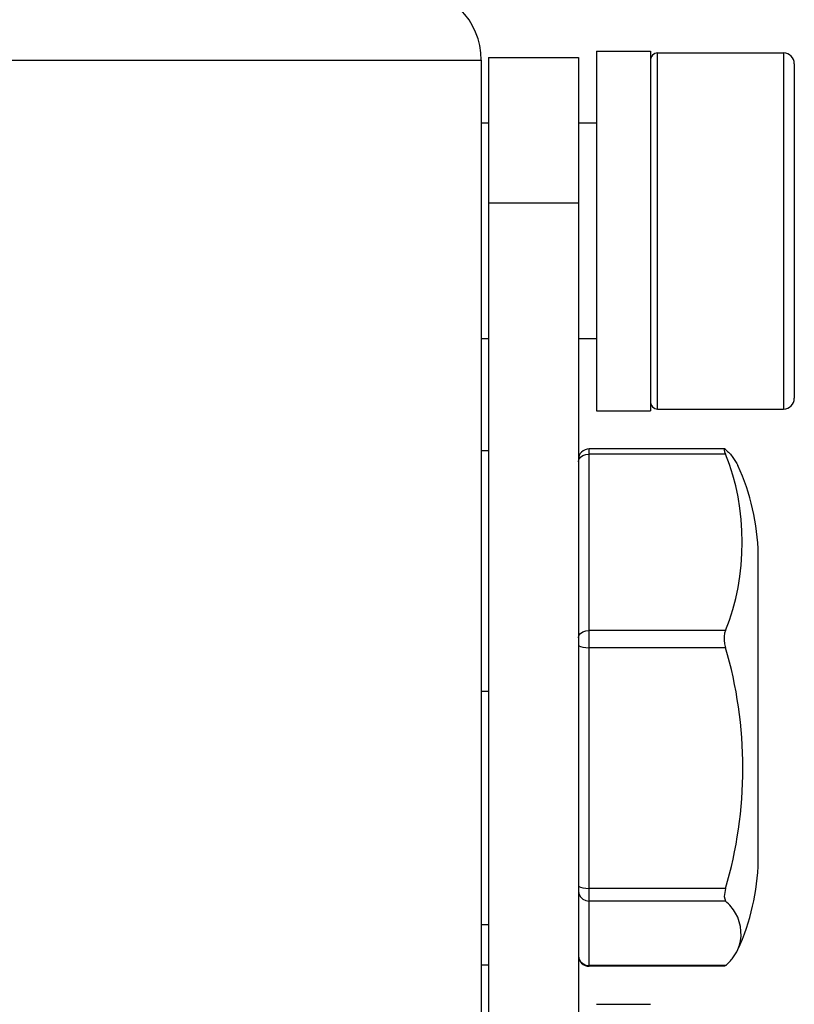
# Paper-space layout 'Sheet' of a CAD drawing. Header units: inches. Extents: x 0.2 to 10.8, y 0.2 to 8.3.
# Tile 399 of 545: x 8.0826 to 8.1687, y 4.5068 to 4.6163. Entities that reach past the tile are written whole.
import ezdxf

# ---------------------------------------------------------------- set-up
doc = ezdxf.new("R2010")
doc.units = ezdxf.units.IN
doc.header["$MEASUREMENT"] = 0
doc.layers.get('0').update_dxf_attribs({"lineweight": 5})
doc.layers.add('02___PRT_ALL_AXES', color=7, linetype='Continuous')

psp = doc.layouts.new('Sheet')

# ---------------------------------------------------------------- linework, layer by layer
at = {"color": 0, "linetype": 'ByBlock', "lineweight": -3}
for p, q in [((8.15347748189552, 4.572985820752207), (8.15347748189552, 4.612585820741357)), ((8.167477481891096, 4.612585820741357), (8.167477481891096, 4.572985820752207)), ((7.285877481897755, 4.611785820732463), (8.133877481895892, 4.611785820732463)), ((8.133877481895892, 4.611785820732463), (8.133877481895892, 4.387785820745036)), ((8.168677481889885, 4.611385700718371), (8.168677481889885, 4.574185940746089)), ((8.133877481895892, 4.568385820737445), (8.134677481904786, 4.568385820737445)), ((8.16091582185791, 4.568554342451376), (8.145877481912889, 4.568554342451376)), ((8.145877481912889, 4.511017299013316), (8.145877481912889, 4.568554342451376)), ((8.161032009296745, 4.568486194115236), (8.160915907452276, 4.568554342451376)), ((8.144677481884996, 4.56712002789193), (8.144736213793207, 4.567382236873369)), ((8.161032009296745, 4.567968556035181), (8.145877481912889, 4.567968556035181)), ((8.161032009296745, 4.548372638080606), (8.145877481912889, 4.548372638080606)), ((8.161032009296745, 4.546440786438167), (8.145877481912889, 4.546440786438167)), ((8.133877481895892, 4.541615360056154), (8.134677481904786, 4.541615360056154)), ((8.161032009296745, 4.519672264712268), (8.145877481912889, 4.519672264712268)), ((8.161032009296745, 4.519672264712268), (8.160875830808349, 4.518775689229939)), ((8.161032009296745, 4.518258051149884), (8.145877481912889, 4.518258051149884)), ((8.160875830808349, 4.518775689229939), (8.161032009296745, 4.518258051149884)), ((8.134677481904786, 4.515619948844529), (8.133877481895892, 4.515619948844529)), ((8.144681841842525, 4.51221796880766), (8.144736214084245, 4.511886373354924)), ((8.133877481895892, 4.511185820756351), (8.134677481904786, 4.511185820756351)), ((8.145506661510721, 4.511142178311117), (8.145877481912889, 4.51108544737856)), ((8.161032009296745, 4.51108544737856), (8.145877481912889, 4.51108544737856)), ((8.16091582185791, 4.511017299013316), (8.145877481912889, 4.511017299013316)), ((8.161032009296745, 4.51108544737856), (8.160915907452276, 4.511017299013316))]:
    psp.add_line(p, q, dxfattribs=at)
for points in [[(8.160915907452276, 4.568554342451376), (8.160882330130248, 4.568529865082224), (8.16088159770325, 4.568425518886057), (8.160931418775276, 4.568237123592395), (8.161032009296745, 4.567968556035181)], [(8.144736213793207, 4.567382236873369), (8.144906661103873, 4.567618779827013), (8.145172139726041, 4.567806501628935), (8.145506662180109, 4.567927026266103), (8.145877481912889, 4.567968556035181)], [(8.144677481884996, 4.547524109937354), (8.144736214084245, 4.547786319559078), (8.144906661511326, 4.548022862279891), (8.145172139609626, 4.548210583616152), (8.145506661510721, 4.548331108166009), (8.145877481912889, 4.548372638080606)], [(8.161032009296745, 4.548372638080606), (8.160932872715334, 4.548046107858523), (8.160882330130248, 4.547676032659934), (8.16088159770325, 4.547282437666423), (8.160931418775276, 4.546863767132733), (8.161032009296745, 4.546440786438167)], [(8.144677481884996, 4.546751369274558), (8.144736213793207, 4.546655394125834), (8.144906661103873, 4.546568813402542), (8.145172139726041, 4.546500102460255), (8.145506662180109, 4.546455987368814), (8.145877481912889, 4.546440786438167)], [(8.144677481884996, 4.519982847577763), (8.144736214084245, 4.519886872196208), (8.144906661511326, 4.519800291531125), (8.145172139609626, 4.519731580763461), (8.145506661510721, 4.519687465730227), (8.145877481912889, 4.519672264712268)], [(8.144677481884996, 4.519417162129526), (8.144736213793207, 4.519058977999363), (8.144906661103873, 4.518735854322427), (8.145172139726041, 4.518479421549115), (8.145506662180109, 4.518314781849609), (8.145877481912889, 4.518258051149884)], [(8.144736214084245, 4.511886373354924), (8.144906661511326, 4.511563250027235), (8.145172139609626, 4.511306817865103), (8.145506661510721, 4.511142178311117)]]:
    psp.add_lwpolyline(points, dxfattribs=at)
for centre, radius, start, end in [((8.125877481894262, 4.611785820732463), 0.008000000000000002, 0, 90), ((8.15347748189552, 4.611785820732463), 0.0008000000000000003, 90, 180), ((8.167477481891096, 4.611385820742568), 0.0012, 0, 90), ((8.15347748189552, 4.573785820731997), 0.0008000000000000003, 180, 270), ((8.167477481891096, 4.574185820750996), 0.0012, 270, 0), ((8.145877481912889, 4.567354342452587), 0.0012, 90, 180), ((8.145877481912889, 4.512217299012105), 0.0012, 180, 270)]:
    psp.add_arc(centre, radius, start, end, dxfattribs=at)
for points, knots in [([(8.161032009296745, 4.568486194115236), (8.161331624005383, 4.568217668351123), (8.161852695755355, 4.567667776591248), (8.162249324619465, 4.567020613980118), (8.162396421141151, 4.566703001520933)], [0, 0, 0, 0, 0.5347676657, 1, 1, 1, 1]), ([(8.162396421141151, 4.512868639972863), (8.162966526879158, 4.514099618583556), (8.162788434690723, 4.516434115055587), (8.161463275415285, 4.517871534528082), (8.161032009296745, 4.518258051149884)], [0, 0, 0, 0, 0.7008207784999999, 1, 1, 1, 1]), ([(8.161032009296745, 4.51108544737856), (8.161331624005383, 4.511353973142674), (8.161852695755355, 4.511903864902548), (8.162249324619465, 4.512551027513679), (8.162396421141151, 4.512868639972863)], [0, 0, 0, 0, 0.5347676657, 1, 1, 1, 1])]:
    psp.add_open_spline(points, degree=3, knots=knots, dxfattribs=at)
for points in [[(8.161032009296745, 4.548372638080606), (8.163501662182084, 4.554419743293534), (8.163501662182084, 4.561921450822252), (8.161032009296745, 4.567968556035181)], [(8.161032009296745, 4.519672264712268), (8.16358789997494, 4.52822121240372), (8.16358789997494, 4.537891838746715), (8.161032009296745, 4.546440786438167)]]:
    psp.add_open_spline(points, degree=3, dxfattribs=at)
at = {"layer": '02___PRT_ALL_AXES', "color": 0, "linetype": 'ByBlock', "lineweight": -3}
for p, q in [((8.134677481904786, 4.612069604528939), (8.144677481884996, 4.612069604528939)), ((8.134677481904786, 4.612068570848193), (8.134677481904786, 4.38015171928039)), ((8.144677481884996, 4.612068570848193), (8.144677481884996, 4.38015171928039)), ((8.146677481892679, 4.612785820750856), (8.152677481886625, 4.612785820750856)), ((8.146677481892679, 4.612785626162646), (8.146677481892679, 4.572786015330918)), ((8.152677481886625, 4.612785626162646), (8.152677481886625, 4.572786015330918)), ((8.15347748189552, 4.612585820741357), (8.167477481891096, 4.612585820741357)), ((8.134677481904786, 4.604785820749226), (8.133877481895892, 4.604785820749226)), ((8.146677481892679, 4.604785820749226), (8.1446774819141, 4.604785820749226)), ((8.134677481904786, 4.595926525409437), (8.144677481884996, 4.595926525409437)), ((8.134677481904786, 4.580785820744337), (8.133877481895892, 4.580785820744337)), ((8.146677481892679, 4.580785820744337), (8.1446774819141, 4.580785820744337)), ((8.146677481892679, 4.572785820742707), (8.152677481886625, 4.572785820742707)), ((8.15347748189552, 4.572985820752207), (8.167477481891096, 4.572985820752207)), ((8.164677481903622, 4.522735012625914), (8.164677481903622, 4.556836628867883)), ((8.146677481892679, 4.506785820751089), (8.152677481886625, 4.506785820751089))]:
    psp.add_line(p, q, dxfattribs=at)
for centre, start, end in [((8.139985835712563, 4.556324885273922), 1.187913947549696, 24.84838084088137), ((8.139985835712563, 4.523246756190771), 335.1516191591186, 358.8120860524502)]:
    psp.add_arc(centre, 0.02469695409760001, start, end, dxfattribs=at)

doc.saveas('drawing.dxf')
